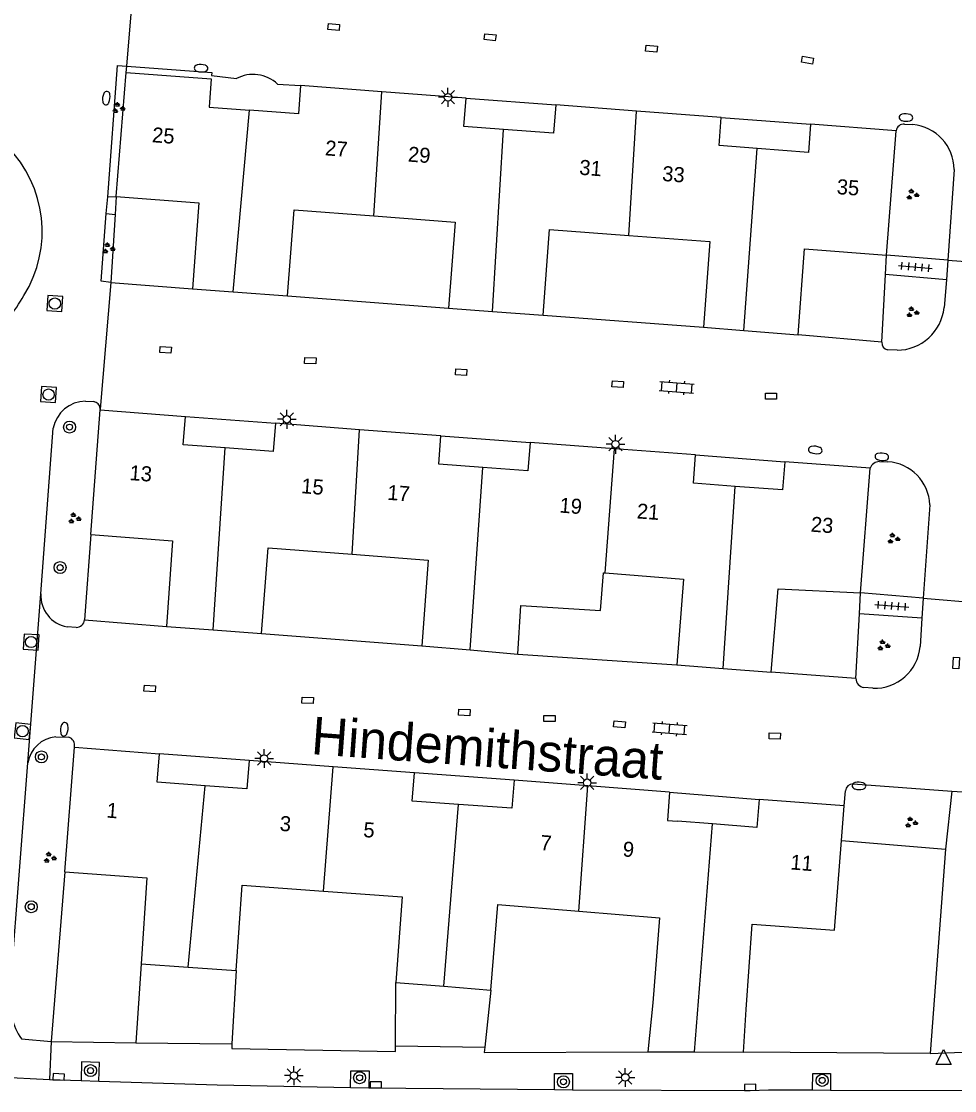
# Model space of a CAD drawing. Extents: x 132999 to 136000, y 398499 to 400501.
# Drawn here: x 134071.6 to 134133.7, y 399059.4 to 399130.5 of the extents above; entities that cross this region are included whole.
import ezdxf

# ---------------------------------------------------------------- set-up
doc = ezdxf.new("R2010")
doc.units = 0
for name, color, linetype in [('gg-afsc-erfafscheiding', 7, 'Continuous'), ('gg-afsc-muur', 7, 'Continuous'), ('gg-anno-huisnummerreeks BGT', 7, 'Continuous'), ('gg-anno-openbare ruimte label', 7, 'Continuous'), ('gg-bbg-hoofdgebouw', 7, 'Continuous'), ('gg-bbg-tussenscheiding', 7, 'Continuous'), ('gg-knt-verharding', 7, 'Continuous'), ('gt-grn-groengrens', 7, 'Continuous'), ('gt-grn-weggrens', 7, 'Continuous'), ('gt-symb-boom', 7, 'Continuous'), ('gt-symb-brandkraan', 7, 'Continuous'), ('gt-symb-groenvak', 7, 'Continuous'), ('gt-symb-klinker verharding', 7, 'Continuous'), ('gt-symb-kolk', 7, 'Continuous'), ('gt-symb-kolk center center', 7, 'Continuous'), ('gt-symb-lichtmast', 7, 'Continuous'), ('gt-symb-rioolschacht', 7, 'Continuous'), ('gt-symb-tegel verharding', 7, 'Continuous'), ('gt-symb-waterafsluiter', 7, 'Continuous')]:
    doc.layers.add(name, color=color, linetype=linetype)

# ---------------------------------------------------------------- blocks, each defined once
blk = doc.blocks.new('gt0-KOLKCC')
at = {"layer": 'gt-symb-kolk center center'}
blk.add_lwpolyline([(-0.375, 0.2), (0.375, 0.2), (0.375, -0.2), (-0.375, -0.2)], close=True, dxfattribs=at)
blk = doc.blocks.new('gt0-BR')
at = {"layer": 'gt-symb-brandkraan'}
for centre, radius, start, end in [((-0.244, 0), 0.206, 107.56694, 252.43307), ((0.599, -2.664), 3, 106.89205, 107.56694), ((0, -0.691), 0.938, 73.10799, 106.89205), ((-0.599, -2.664), 3, 72.43309, 73.10799), ((0.244, 0), 0.206, 287.56695, 72.43309), ((0.599, 2.664), 3, 252.43307, 253.10797), ((0, 0.691), 0.938, 253.10797, 286.89206), ((-0.599, 2.664), 3, 286.89206, 287.56695)]:
    blk.add_arc(centre, radius, start, end, dxfattribs=at)
blk = doc.blocks.new('gt0-LMAST')
at = {"layer": 'gt-symb-lichtmast'}
for p, q in [((-0.182, 0.173), (-0.447, 0.438)), ((-0.005, 0.246), (-0.005, 0.621)), ((0.172, 0.173), (0.437, 0.438)), ((-0.255, -0.004), (-0.63, -0.004)), ((-0.182, -0.181), (-0.447, -0.446)), ((-0.005, -0.254), (-0.005, -0.629)), ((0.437, -0.446), (0.172, -0.181)), ((0.245, -0.004), (0.62, -0.004))]:
    blk.add_line(p, q, dxfattribs=at)
blk.add_circle((-0.005, -0.004), 0.25, dxfattribs=at)
blk = doc.blocks.new('gt0-GRVAK')
at = {"layer": 'gt-symb-groenvak'}
for p, q in [((-0.11, 0.189), (-0.228, 0.24)), ((-0.182, 0.153), (0.088, 0.153)), ((-0.091, 0.211), (-0.156, 0.322)), ((-0.047, 0.214), (-0.047, 0.393)), ((-0.004, 0.211), (0.061, 0.322)), ((0.015, 0.189), (0.133, 0.24)), ((0.262, -0.052), (0.197, 0.059)), ((0.305, -0.049), (0.305, 0.13)), ((0.349, -0.052), (0.414, 0.059)), ((-0.245, -0.228), (-0.363, -0.177)), ((-0.318, -0.264), (-0.047, -0.264)), ((-0.226, -0.206), (-0.291, -0.095)), ((-0.183, -0.203), (-0.183, -0.024)), ((-0.139, -0.206), (-0.074, -0.095)), ((-0.12, -0.228), (-0.002, -0.177)), ((0.243, -0.074), (0.125, -0.023)), ((0.17, -0.11), (0.441, -0.11)), ((0.368, -0.074), (0.486, -0.023))]:
    blk.add_line(p, q, dxfattribs=at)
blk = doc.blocks.new('gt0-RS')
at = {"layer": 'gt-symb-rioolschacht'}
blk.add_lwpolyline([(-0.5, -0.5), (0.5, -0.5), (0.5, 0.5), (-0.5, 0.5)], close=True, dxfattribs=at)
blk.add_circle((0, 0), 0.375, dxfattribs=at)
blk = doc.blocks.new('gt0-KL1')
at = {"layer": 'gt-symb-klinker verharding'}
for p, q in [((-1.15, 0.3), (1.15, 0.3)), ((-1, -0.3), (-1, 0.3)), ((-0.5, 0.3), (-0.5, 0.45)), ((0, -0.3), (0, 0.3)), ((0.5, 0.3), (0.5, 0.45)), ((1, -0.3), (1, 0.3)), ((-1.15, -0.3), (1.15, -0.3)), ((-0.5, -0.45), (-0.5, -0.3)), ((0.5, -0.45), (0.5, -0.3))]:
    blk.add_line(p, q, dxfattribs=at)
blk = doc.blocks.new('gt0-BOOM')
at = {"layer": 'gt-symb-boom'}
for radius in [0.4, 0.2]:
    blk.add_circle((0, 0), radius, dxfattribs=at)
blk = doc.blocks.new('gt0-TEG1')
at = {"layer": 'gt-symb-tegel verharding'}
for p, q in [((-1.125, 0), (1.125, 0)), ((-0.9, -0.25), (-0.9, 0.25)), ((-0.45, -0.25), (-0.45, 0.25)), ((0, -0.25), (0, 0.25)), ((0.45, -0.25), (0.45, 0.25)), ((0.9, -0.25), (0.9, 0.25))]:
    blk.add_line(p, q, dxfattribs=at)
blk = doc.blocks.new('gt0-WAFSL')
at = {"layer": 'gt-symb-waterafsluiter'}
for p, q in [((-0.5, -0.333), (0, 0.667)), ((0, 0.667), (0.5, -0.333)), ((0.5, -0.333), (-0.5, -0.333))]:
    blk.add_line(p, q, dxfattribs=at)
blk = doc.blocks.new('gt0-KOLK')
at = {"layer": 'gt-symb-kolk'}
blk.add_lwpolyline([(0, 0), (0.375, 0), (0.375, 0.4), (-0.375, 0.4), (-0.375, 0), (0, 0)], dxfattribs=at)

msp = doc.modelspace()

# ---------------------------------------------------------------- linework, layer by layer
at = {"layer": 'gg-afsc-erfafscheiding'}
for p, q in [((134077.921, 399118.87), (134077.846, 399117.685)), ((134077.846, 399117.685), (134077.561, 399113.16)), ((134129.07, 399113.692), (134129.141, 399114.98)), ((134128.82, 399109.191), (134129.07, 399113.692)), ((134077.561, 399113.16), (134083.001, 399112.74)), ((134089.311, 399112.28), (134100.011, 399111.46)), ((134106.301, 399110.99), (134116.971, 399110.2)), ((134128.82, 399109.191), (134123.251, 399109.68)), ((134076.241, 399096.42), (134075.814, 399090.732)), ((134127.333, 399091.135), (134127.411, 399092.54)), ((134075.814, 399090.732), (134081.251, 399090.29)), ((134127.095, 399086.841), (134127.333, 399091.135)), ((134087.581, 399089.83), (134098.231, 399089.02)), ((134104.611, 399088.46), (134115.201, 399087.75)), ((134127.095, 399086.841), (134121.461, 399087.26))]:
    msp.add_line(p, q, dxfattribs=at)
at = {"layer": 'gg-afsc-muur'}
for p, q in [((134126.132, 399076.06), (134133.057, 399075.491)), ((134133.057, 399075.491), (134132.036, 399061.91)), ((134074.511, 399073.99), (134073.591, 399062.7)), ((134079.571, 399067.87), (134079.223, 399062.629)), ((134085.891, 399067.43), (134085.616, 399062.548)), ((134096.495, 399062.41), (134096.511, 399066.64)), ((134102.831, 399066.13), (134102.427, 399062.335)), ((134073.591, 399062.7), (134079.223, 399062.629)), ((134132.036, 399061.91), (134119.624, 399061.999))]:
    msp.add_line(p, q, dxfattribs=at)
for points in [[(134085.616, 399062.548), (134085.599, 399062.252), (134096.494, 399062.054), (134096.495, 399062.41)], [(134102.427, 399062.335), (134102.388, 399061.97), (134113.274, 399062.026)]]:
    msp.add_lwpolyline(points, dxfattribs=at)
at = {"layer": 'gg-bbg-hoofdgebouw'}
for p, q in [((134077.921, 399118.87), (134078.581, 399127.13)), ((134095.586, 399125.843), (134090.181, 399126.25)), ((134101.191, 399125.42), (134095.586, 399125.843)), ((134112.501, 399124.556), (134107.141, 399124.96)), ((134118.151, 399124.13), (134112.501, 399124.556)), ((134129.771, 399123.25), (134124.081, 399123.69)), ((134129.141, 399114.98), (134129.771, 399123.25)), ((134083.001, 399112.74), (134085.695, 399112.544)), ((134085.695, 399112.544), (134089.311, 399112.28)), ((134100.011, 399111.46), (134102.948, 399111.241)), ((134102.948, 399111.241), (134106.301, 399110.99)), ((134116.971, 399110.2), (134119.649, 399109.978)), ((134119.649, 399109.978), (134123.251, 399109.68)), ((134076.241, 399096.42), (134076.851, 399104.69)), ((134076.851, 399104.69), (134082.531, 399104.26)), ((134094.093, 399103.373), (134088.501, 399103.8)), ((134099.501, 399102.96), (134094.093, 399103.373)), ((134111.053, 399102.106), (134105.431, 399102.53)), ((134116.441, 399101.7), (134111.053, 399102.106)), ((134128.051, 399100.81), (134122.371, 399101.25)), ((134127.411, 399092.54), (134128.051, 399100.81)), ((134110.307, 399093.86), (134110.419, 399093.851)), ((134104.611, 399088.46), (134104.811, 399091.687)), ((134081.251, 399090.29), (134084.363, 399090.064)), ((134084.363, 399090.064), (134087.581, 399089.83)), ((134098.231, 399089.02), (134101.463, 399088.736)), ((134101.463, 399088.736), (134104.611, 399088.46)), ((134115.201, 399087.75), (134118.274, 399087.509)), ((134118.274, 399087.509), (134121.461, 399087.26)), ((134074.511, 399073.99), (134075.141, 399082.28)), ((134075.141, 399082.28), (134080.791, 399081.83)), ((134092.343, 399080.963), (134086.751, 399081.38)), ((134097.751, 399080.56), (134092.343, 399080.963)), ((134109.265, 399079.708), (134104.371, 399080.09)), ((134114.713, 399079.283), (134109.265, 399079.708)), ((134120.664, 399078.804), (134120.52, 399076.941)), ((134126.311, 399078.38), (134120.664, 399078.804)), ((134126.132, 399076.06), (134126.311, 399078.38)), ((134117.558, 399077.171), (134115.241, 399077.35)), ((134120.52, 399076.941), (134117.558, 399077.171)), ((134079.571, 399067.87), (134082.696, 399067.652)), ((134082.696, 399067.652), (134085.891, 399067.43)), ((134096.511, 399066.64), (134099.702, 399066.383)), ((134099.702, 399066.383), (134102.831, 399066.13)), ((134113.591, 399065.27), (134113.274, 399062.026)), ((134119.624, 399061.999), (134119.811, 399064.83)), ((134113.274, 399062.026), (134116.368, 399062.013)), ((134116.368, 399062.013), (134119.624, 399061.999))]:
    msp.add_line(p, q, dxfattribs=at)
for points in [[(134078.581, 399127.13), (134084.241, 399126.7), (134084.091, 399124.82), (134086.783, 399124.616)], [(134090.181, 399126.25), (134090.041, 399124.37), (134086.783, 399124.616)], [(134103.674, 399123.337), (134101.041, 399123.54), (134101.191, 399125.42)], [(134107.141, 399124.96), (134107.001, 399123.08), (134103.674, 399123.337)], [(134120.528, 399122.069), (134118.011, 399122.26), (134118.151, 399124.13)], [(134124.081, 399123.69), (134123.941, 399121.81), (134120.528, 399122.069)], [(134077.921, 399118.87), (134083.411, 399118.45), (134083.001, 399112.74)], [(134089.311, 399112.28), (134089.751, 399118), (134095.051, 399117.594)], [(134095.051, 399117.594), (134100.451, 399117.18), (134100.011, 399111.46)], [(134106.301, 399110.99), (134106.721, 399116.68), (134111.997, 399116.289)], [(134111.997, 399116.289), (134117.391, 399115.89), (134116.971, 399110.2)], [(134123.251, 399109.68), (134123.691, 399115.4), (134129.141, 399114.98)], [(134085.16, 399102.166), (134082.381, 399102.38), (134082.531, 399104.26)], [(134088.501, 399103.8), (134088.351, 399101.92), (134085.16, 399102.166)], [(134102.301, 399100.872), (134099.361, 399101.09), (134099.501, 399102.96)], [(134105.431, 399102.53), (134105.291, 399100.65), (134102.301, 399100.872)], [(134119.069, 399099.61), (134116.301, 399099.82), (134116.441, 399101.7)], [(134122.371, 399101.25), (134122.221, 399099.37), (134119.069, 399099.61)], [(134076.241, 399096.42), (134081.671, 399095.99), (134081.251, 399090.29)], [(134087.581, 399089.83), (134088.011, 399095.53), (134093.615, 399095.099)], [(134093.615, 399095.099), (134098.661, 399094.71), (134098.231, 399089.02)], [(134104.811, 399091.687), (134110.115, 399091.358), (134110.307, 399093.86)], [(134110.419, 399093.851), (134115.641, 399093.45), (134115.201, 399087.75)], [(134121.461, 399087.26), (134121.941, 399092.79), (134127.411, 399092.54)], [(134083.833, 399079.709), (134080.641, 399079.95), (134080.791, 399081.83)], [(134086.751, 399081.38), (134086.601, 399079.5), (134083.833, 399079.709)], [(134100.666, 399078.462), (134097.601, 399078.68), (134097.751, 399080.56)], [(134104.371, 399080.09), (134104.221, 399078.21), (134100.666, 399078.462)], [(134114.713, 399079.283), (134114.568, 399077.402), (134115.241, 399077.35)], [(134119.811, 399064.83), (134120.211, 399070.51), (134125.671, 399070.1), (134126.132, 399076.06)], [(134074.511, 399073.99), (134079.951, 399073.58), (134079.571, 399067.87)], [(134085.891, 399067.43), (134086.291, 399073.1), (134091.704, 399072.703)], [(134091.704, 399072.703), (134096.931, 399072.32), (134096.511, 399066.64)], [(134102.831, 399066.13), (134103.281, 399071.81), (134108.667, 399071.375)], [(134108.667, 399071.375), (134114.051, 399070.94), (134113.591, 399065.27)]]:
    msp.add_lwpolyline(points, dxfattribs=at)
at = {"layer": 'gg-bbg-tussenscheiding'}
for p, q in [((134095.051, 399117.594), (134095.586, 399125.843)), ((134085.695, 399112.544), (134086.783, 399124.616)), ((134111.997, 399116.289), (134112.501, 399124.556)), ((134102.948, 399111.241), (134103.674, 399123.337)), ((134119.649, 399109.978), (134120.528, 399122.069)), ((134093.615, 399095.099), (134094.093, 399103.373)), ((134084.363, 399090.064), (134085.16, 399102.166)), ((134110.419, 399093.851), (134111.053, 399102.106)), ((134101.463, 399088.736), (134102.301, 399100.872)), ((134118.274, 399087.509), (134119.069, 399099.61)), ((134091.704, 399072.703), (134092.343, 399080.963)), ((134082.696, 399067.652), (134083.833, 399079.709)), ((134108.667, 399071.375), (134109.265, 399079.708)), ((134099.702, 399066.383), (134100.666, 399078.462)), ((134116.368, 399062.013), (134117.558, 399077.171))]:
    msp.add_line(p, q, dxfattribs=at)
at = {"layer": 'gg-knt-verharding'}
for p, q in [((134088.644, 399126.343), (134090.181, 399126.25)), ((134101.191, 399125.42), (134107.141, 399124.96)), ((134118.151, 399124.13), (134124.081, 399123.69)), ((134130.332, 399123.695), (134130.875, 399123.669)), ((134133.635, 399120.668), (134133.219, 399114.651)), ((134077.249, 399117.737), (134077.351, 399118.863)), ((134077.351, 399118.863), (134077.921, 399118.87)), ((134077.249, 399117.737), (134077.846, 399117.685)), ((134133.219, 399114.651), (134129.141, 399114.98)), ((134133.219, 399114.651), (134133.116, 399113.348)), ((134133.116, 399113.348), (134129.07, 399113.692)), ((134133.116, 399113.348), (134132.962, 399111.493)), ((134129.834, 399108.658), (134129.196, 399108.689)), ((134075.88, 399105.264), (134076.402, 399105.241)), ((134076.856, 399104.749), (134076.851, 399104.69)), ((134082.531, 399104.26), (134088.501, 399103.8)), ((134072.91, 399092.464), (134073.737, 399103.48)), ((134099.501, 399102.96), (134105.431, 399102.53)), ((134116.441, 399101.7), (134122.371, 399101.25)), ((134128.665, 399101.254), (134129.222, 399101.241)), ((134132.015, 399098.387), (134131.582, 399092.175)), ((134131.582, 399092.175), (134127.411, 399092.54)), ((134131.582, 399092.175), (134131.474, 399090.847)), ((134131.474, 399090.847), (134127.333, 399091.135)), ((134131.474, 399090.847), (134131.365, 399088.967)), ((134075.264, 399090.234), (134074.647, 399090.273)), ((134128.224, 399086.19), (134127.635, 399086.234)), ((134073.898, 399082.963), (134074.758, 399082.943)), ((134086.751, 399081.38), (134080.791, 399081.83)), ((134070.938, 399066.864), (134072.046, 399081.227)), ((134104.371, 399080.09), (134097.751, 399080.56)), ((134114.713, 399079.283), (134120.664, 399078.804)), ((134126.311, 399078.38), (134126.411, 399079.376)), ((134126.914, 399079.829), (134133.471, 399079.34)), ((134133.471, 399079.34), (134133.057, 399075.491)), ((134133.471, 399079.34), (134135.666, 399079.211)), ((134071.613, 399062.88), (134073.591, 399062.7)), ((134079.223, 399062.629), (134085.616, 399062.548)), ((134096.495, 399062.41), (134102.427, 399062.335)), ((134064.522, 399060.642), (134073.484, 399060.188)), ((134073.484, 399060.188), (134075.581, 399060.111)), ((134075.581, 399060.111), (134076.767, 399060.075)), ((134093.5, 399059.658), (134094.711, 399059.635)), ((134094.711, 399059.635), (134107.058, 399059.514)), ((134107.058, 399059.514), (134108.253, 399059.506)), ((134124.224, 399059.487), (134125.417, 399059.483)), ((134125.417, 399059.483), (134134.202, 399059.458))]:
    msp.add_line(p, q, dxfattribs=at)
for points in [[(134077.351, 399118.863), (134077.996, 399127.585), (134078.614, 399127.539)], [(134078.614, 399127.539), (134084.268, 399127.122), (134084.254, 399126.922), (134085.907, 399126.712)], [(134077.561, 399113.16), (134076.926, 399113.255), (134077.249, 399117.737)], [(134076.767, 399060.075), (134076.805, 399061.306), (134075.62, 399061.366), (134075.581, 399060.111)], [(134093.5, 399059.658), (134093.521, 399060.758), (134094.733, 399060.759), (134094.711, 399059.635)], [(134107.058, 399059.514), (134107.068, 399060.588), (134108.258, 399060.588), (134108.253, 399059.506)], [(134124.224, 399059.487), (134124.227, 399060.584), (134125.42, 399060.573), (134125.417, 399059.483)], [(134076.767, 399060.075), (134084.628, 399059.83), (134093.5, 399059.658)], [(134108.253, 399059.506), (134120.074, 399059.456), (134121.292, 399059.495), (134124.224, 399059.487)]]:
    msp.add_lwpolyline(points, dxfattribs=at)
for centre, radius, start, end in [((134087.022, 399124.649), 2.345, 46.25317, 118.39029), ((134130.304, 399123.154), 0.542, 87.05642, 169.78834), ((134130.588, 399120.635), 3.047, 0.61755, 84.59153), ((134064.949, 399116.549), 8.047, 328.10375, 44.7187), ((134059.262, 399119.493), 14.44, 315.82964, 330.11137), ((134129.817, 399111.82), 3.162, 270.31329, 354.06062), ((134129.288, 399109.15), 0.47, 174.95437, 258.71235), ((134075.886, 399103.078), 2.186, 90.14665, 169.40661), ((134076.374, 399104.76), 0.482, 358.7101, 86.68933), ((134128.657, 399100.618), 0.636, 89.29605, 162.44737), ((134129.045, 399098.274), 2.972, 2.18188, 86.58033), ((134075.019, 399092.352), 2.112, 176.96204, 259.85192), ((134075.26, 399090.791), 0.557, 270.37704, 353.94178), ((134128.352, 399089.21), 3.022, 267.56684, 355.39381), ((134127.714, 399086.848), 0.619, 180.61226, 262.70167), ((134074.096, 399080.896), 2.077, 95.47131, 170.82524), ((134074.591, 399082.404), 0.564, 347.28258, 72.74551), ((134126.895, 399079.344), 0.485, 87.79393, 176.21824), ((134075.257, 399065.362), 4.409, 173.57337, 214.25428)]:
    msp.add_arc(centre, radius, start, end, dxfattribs=at)
at = {"layer": 'gt-grn-groengrens'}
msp.add_line((134078.581, 399127.13), (134078.614, 399127.539), dxfattribs=at)
at = {"layer": 'gt-grn-weggrens'}
for p, q in [((134078.614, 399127.539), (134079.292, 399135.624)), ((134133.219, 399114.651), (134138.205, 399114.233)), ((134077.561, 399113.16), (134076.856, 399104.749)), ((134072.046, 399081.227), (134072.91, 399092.464)), ((134131.582, 399092.175), (134136.575, 399091.756)), ((134073.591, 399062.7), (134073.484, 399060.188)), ((134132.036, 399061.91), (134134.196, 399061.997))]:
    msp.add_line(p, q, dxfattribs=at)

# ---------------------------------------------------------------- block references
at = {"layer": 'gt-symb-boom'}
for p in [(134074.816, 399103.548), (134074.188, 399094.212), (134072.946, 399081.628), (134072.271, 399071.666), (134076.209, 399060.773), (134094.101, 399060.298), (134107.655, 399060.031), (134124.859, 399060.127)]:
    msp.add_blockref('gt0-BOOM', p, dxfattribs=at)
at = {"layer": 'gt-symb-brandkraan'}
for p, rotation in [((134083.562, 399127.406), -1.3558599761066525), ((134077.26, 399125.417), -97.46932938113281), ((134130.424, 399124.126), 178.37771256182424), ((134124.4, 399102.029), -6.964874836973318), ((134128.823, 399101.577), -4.6128548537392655), ((134074.467, 399083.462), 84.3745202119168), ((134127.303, 399079.701), 178.15160915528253)]:
    msp.add_blockref('gt0-BR', p, dxfattribs=dict(at, rotation=rotation))
at = {"layer": 'gt-symb-groenvak'}
for p in [(134078.056, 399124.755), (134130.844, 399118.998), (134077.385, 399115.428), (134130.844, 399111.179), (134075.132, 399097.475), (134129.576, 399096.133), (134128.925, 399089.028), (134130.751, 399077.26), (134073.481, 399074.92)]:
    msp.add_blockref('gt0-GRVAK', p, dxfattribs=at)
at = {"layer": 'gt-symb-klinker verharding'}
for p, rotation in [((134115.185, 399106.19), -4.4162834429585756), ((134114.712, 399083.502), -4.416283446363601)]:
    msp.add_blockref('gt0-KL1', p, dxfattribs=dict(at, rotation=rotation))
at = {"layer": 'gt-symb-kolk'}
for p, rotation in [((134074.084, 399060.158), -2.0638197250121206), ((134095.176, 399059.626), -1.0312126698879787), ((134120.074, 399059.456), 1.7756005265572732)]:
    msp.add_blockref('gt0-KOLK', p, dxfattribs=dict(at, rotation=rotation))
at = {"layer": 'gt-symb-kolk center center'}
for p, rotation in [((134092.38, 399130.15), 174.75515719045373), ((134102.775, 399129.458), 173.45752055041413), ((134113.509, 399128.694), 174.76319364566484), ((134123.884, 399127.94), 170.59737469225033), ((134081.199, 399108.686), -4.11896236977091), ((134090.829, 399107.969), -2.001630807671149), ((134100.854, 399107.197), -3.051808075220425), ((134111.264, 399106.406), -4.46741049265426), ((134121.454, 399105.609), -0.04034913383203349), ((134133.765, 399087.868), 86.72168516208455), ((134080.153, 399086.167), -4.127010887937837), ((134090.653, 399085.392), 177.61875920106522), ((134101.06, 399084.581), 177.87711150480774), ((134111.384, 399083.795), 174.90931738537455), ((134121.705, 399083.025), 178.15160915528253)]:
    msp.add_blockref('gt0-KOLKCC', p, dxfattribs=dict(at, rotation=rotation))
msp.add_blockref('gt0-KOLKCC', (134106.728, 399084.17), dxfattribs=at)
at = {"layer": 'gt-symb-lichtmast'}
for p in [(134099.983, 399125.476), (134089.27, 399104.069), (134111.12, 399102.411), (134087.757, 399081.518), (134109.237, 399079.913), (134089.736, 399060.446), (134111.772, 399060.324)]:
    msp.add_blockref('gt0-LMAST', p, dxfattribs=at)
at = {"layer": 'gt-symb-rioolschacht'}
for p, rotation in [((134073.838, 399111.756), -93.9412995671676), ((134073.424, 399105.712), 176.07480270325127), ((134072.255, 399089.263), -3.722819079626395), ((134071.687, 399083.336), -5.601386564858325)]:
    msp.add_blockref('gt0-RS', p, dxfattribs=dict(at, rotation=rotation))
at = {"layer": 'gt-symb-tegel verharding'}
for p, rotation in [((134131.057, 399114.194), -4.934985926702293), ((134129.487, 399091.665), -4.187704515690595)]:
    msp.add_blockref('gt0-TEG1', p, dxfattribs=dict(at, rotation=rotation))
at = {"layer": 'gt-symb-waterafsluiter'}
msp.add_blockref('gt0-WAFSL', (134132.928, 399061.512), dxfattribs=at)

# ---------------------------------------------------------------- texts
at = {"layer": 'gg-anno-huisnummerreeks BGT'}
for s, rotation, p in [('25', 355.6, (134080.276, 399122.489)), ('27', 355.7, (134091.782, 399121.616)), ('29', 355.7, (134097.292, 399121.201)), ('31', 355.7, (134108.683, 399120.33)), ('33', 355.7, (134114.193, 399119.915)), ('35', 355.6, (134125.799, 399119.043)), ('13', 355.7, (134078.776, 399100.03)), ('15', 355.6, (134090.195, 399099.158)), ('17', 355.6, (134095.919, 399098.721)), ('19', 355.7, (134107.364, 399097.871)), ('21', 355.7, (134112.508, 399097.483)), ('23', 355.6, (134124.075, 399096.604)), ('1', 355.5, (134077.251, 399077.597)), ('3', 355.8, (134088.766, 399076.716)), ('5', 355.8, (134094.324, 399076.302)), ('7', 355.5, (134106.087, 399075.443)), ('9', 355.5, (134111.569, 399075.015)), ('11', 355.5, (134122.715, 399074.149))]:
    msp.add_text(s, height=1, rotation=rotation, dxfattribs=at).set_placement(p)
at = {"layer": 'gg-anno-openbare ruimte label'}
msp.add_text('Hindemithstraat', height=2.5, rotation=355.8, dxfattribs=at).set_placement((134090.837, 399081.818))

doc.saveas('drawing.dxf')
